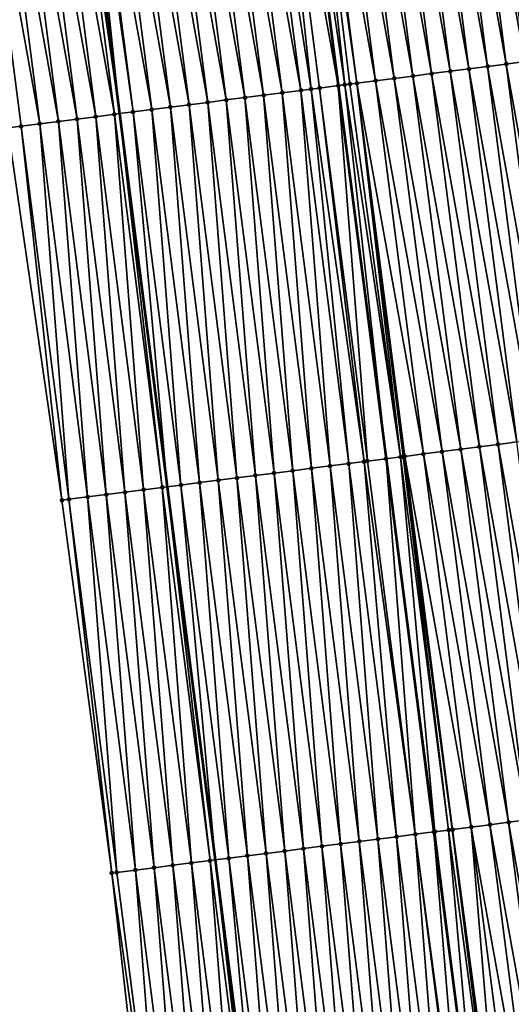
# Model space of a CAD drawing. Header units: feet. Extents: x 2010743 to 2022806, y 818705 to 837694.
# Tile 498 of 531: x 2011234 to 2011260, y 836275 to 836328. Entities that reach past the tile are written whole.
import ezdxf

# ---------------------------------------------------------------- set-up
doc = ezdxf.new("R2010")
doc.units = ezdxf.units.FT
doc.header["$MEASUREMENT"] = 0
for name, color, linetype, lineweight in [('EP_Travel Lane', 172, 'Continuous', 53), ('Road Shots', 141, 'Continuous', 100), ('STRIPING', 60, 'Continuous', 53)]:
    doc.layers.add(name, color=color, linetype=linetype, lineweight=lineweight)
doc.layers.add('I-77-MM17-21_NB-Surface-Border', color=7, linetype='Continuous')
doc.layers.add('I-77-MM17-21_NB-Surface-TIN', color=7, linetype='Continuous')

msp = doc.modelspace()

# ---------------------------------------------------------------- linework, layer by layer
at = {"layer": 'EP_Travel Lane'}
msp.add_polyline3d([(2011212.184, 836520.555, 339.378), (2011214.979, 836500.755, 339.002), (2011217.691, 836481.007, 338.655), (2011220.395, 836461.193, 338.331), (2011223.099, 836441.38, 337.984), (2011225.802, 836421.566, 337.647), (2011228.464, 836401.778, 337.288), (2011231.124, 836381.959, 336.935), (2011233.783, 836362.14, 336.568), (2011236.443, 836342.321, 336.208), (2011238.987, 836322.568, 335.839), (2011241.53, 836302.734, 335.476), (2011244.073, 836282.9, 335.111), (2011246.617, 836263.066, 334.746)], dxfattribs=at)
at = {"layer": 'I-77-MM17-21_NB-Surface-Border', "color": 3, "linetype": 'Continuous', "lineweight": -3}
msp.add_polyline3d([(2011240.838, 836262.328, 334.567), (2011238.577, 836282.198, 334.944), (2011235.928, 836302.019, 335.291), (2011233.063, 836321.812, 335.648), (2011230.073, 836341.47, 335.999), (2011227.569, 836361.31, 336.363), (2011225.9, 836381.261, 336.767), (2011223.24, 836401.08, 337.116), (2011220.58, 836420.856, 337.478), (2011216.884, 836440.535, 337.784), (2011214.267, 836460.36, 338.129), (2011211.789, 836480.204, 338.477), (2011209.3, 836499.957, 338.838), (2011206.916, 836519.815, 339.217)], dxfattribs=at)
at = {"layer": 'I-77-MM17-21_NB-Surface-TIN', "color": 128, "linetype": 'Continuous', "lineweight": -3}
for points in [[(2011259.548, 836325.204, 335.852), (2011256.989, 836345.078, 336.218), (2011255.998, 836344.944, 336.236)], [(2011260.54, 836325.331, 335.834), (2011257.98, 836345.211, 336.206), (2011256.989, 836345.078, 336.218)], [(2011259.548, 836325.204, 335.852), (2011260.54, 836325.331, 335.834), (2011256.989, 836345.078, 336.218)], [(2011261.531, 836325.459, 335.82), (2011258.971, 836345.344, 336.191), (2011257.98, 836345.211, 336.206)], [(2011260.54, 836325.331, 335.834), (2011261.531, 836325.459, 335.82), (2011257.98, 836345.211, 336.206)], [(2011258.971, 836345.344, 336.191), (2011262.523, 836325.586, 335.8), (2011259.961, 836345.477, 336.171)], [(2011261.531, 836325.459, 335.82), (2011262.523, 836325.586, 335.8), (2011258.971, 836345.344, 336.191)], [(2011255.58, 836324.694, 335.925), (2011253.024, 836344.544, 336.292), (2011252.033, 836344.411, 336.312)], [(2011256.572, 836324.821, 335.908), (2011254.016, 836344.678, 336.274), (2011253.024, 836344.544, 336.292)], [(2011255.58, 836324.694, 335.925), (2011256.572, 836324.821, 335.908), (2011253.024, 836344.544, 336.292)], [(2011257.564, 836324.949, 335.888), (2011255.007, 836344.811, 336.255), (2011254.016, 836344.678, 336.274)], [(2011256.572, 836324.821, 335.908), (2011257.564, 836324.949, 335.888), (2011254.016, 836344.678, 336.274)], [(2011258.556, 836325.077, 335.869), (2011255.998, 836344.944, 336.236), (2011255.007, 836344.811, 336.255)], [(2011257.564, 836324.949, 335.888), (2011258.556, 836325.077, 335.869), (2011255.007, 836344.811, 336.255)], [(2011258.556, 836325.077, 335.869), (2011259.548, 836325.204, 335.852), (2011255.998, 836344.944, 336.236)], [(2011250.965, 836324.101, 335.996), (2011248.801, 836343.976, 336.37), (2011248.069, 836343.878, 336.366)], [(2011251.613, 836324.184, 335.993), (2011248.859, 836343.984, 336.37), (2011248.801, 836343.976, 336.37)], [(2011250.965, 836324.101, 335.996), (2011251.241, 836324.136, 335.995), (2011248.801, 836343.976, 336.37)], [(2011251.241, 836324.136, 335.995), (2011251.613, 836324.184, 335.993), (2011248.801, 836343.976, 336.37)], [(2011251.613, 836324.184, 335.993), (2011249.06, 836344.011, 336.368), (2011248.859, 836343.984, 336.37)], [(2011252.605, 836324.312, 335.979), (2011250.051, 836344.144, 336.351), (2011249.06, 836344.011, 336.368)], [(2011251.613, 836324.184, 335.993), (2011252.605, 836324.312, 335.979), (2011249.06, 836344.011, 336.368)], [(2011253.597, 836324.439, 335.961), (2011251.042, 836344.278, 336.331), (2011250.051, 836344.144, 336.351)], [(2011252.605, 836324.312, 335.979), (2011253.597, 836324.439, 335.961), (2011250.051, 836344.144, 336.351)], [(2011254.588, 836324.567, 335.943), (2011252.033, 836344.411, 336.312), (2011251.042, 836344.278, 336.331)], [(2011253.597, 836324.439, 335.961), (2011254.588, 836324.567, 335.943), (2011251.042, 836344.278, 336.331)], [(2011254.588, 836324.567, 335.943), (2011255.58, 836324.694, 335.925), (2011252.033, 836344.411, 336.312)], [(2011247.645, 836323.676, 335.949), (2011245.096, 836343.48, 336.322), (2011244.104, 836343.347, 336.31)], [(2011248.637, 836323.803, 335.965), (2011246.087, 836343.613, 336.336), (2011245.096, 836343.48, 336.322)], [(2011247.645, 836323.676, 335.949), (2011248.637, 836323.803, 335.965), (2011245.096, 836343.48, 336.322)], [(2011249.171, 836323.871, 335.975), (2011247.078, 836343.745, 336.355), (2011246.087, 836343.613, 336.336)], [(2011248.637, 836323.803, 335.965), (2011249.171, 836323.871, 335.975), (2011246.087, 836343.613, 336.336)], [(2011247.078, 836343.745, 336.355), (2011250.621, 836324.057, 335.995), (2011248.069, 836343.878, 336.366)], [(2011249.629, 836323.93, 335.984), (2011250.621, 836324.057, 335.995), (2011247.078, 836343.745, 336.355)], [(2011249.171, 836323.871, 335.975), (2011249.629, 836323.93, 335.984), (2011247.078, 836343.745, 336.355)], [(2011250.965, 836324.101, 335.996), (2011248.069, 836343.878, 336.366), (2011250.621, 836324.057, 335.995)], [(2011243.678, 836323.168, 335.908), (2011241.131, 836342.949, 336.281), (2011240.14, 836342.816, 336.271)], [(2011244.67, 836323.295, 335.918), (2011242.122, 836343.081, 336.289), (2011241.131, 836342.949, 336.281)], [(2011243.678, 836323.168, 335.908), (2011244.67, 836323.295, 335.918), (2011241.131, 836342.949, 336.281)], [(2011245.662, 836323.422, 335.928), (2011243.113, 836343.214, 336.3), (2011242.122, 836343.081, 336.289)], [(2011244.67, 836323.295, 335.918), (2011245.662, 836323.422, 335.928), (2011242.122, 836343.081, 336.289)], [(2011246.653, 836323.549, 335.938), (2011244.104, 836343.347, 336.31), (2011243.113, 836343.214, 336.3)], [(2011245.662, 836323.422, 335.928), (2011246.653, 836323.549, 335.938), (2011243.113, 836343.214, 336.3)], [(2011246.653, 836323.549, 335.938), (2011247.645, 836323.676, 335.949), (2011244.104, 836343.347, 336.31)], [(2011236.917, 836342.384, 336.217), (2011236.443, 836342.321, 336.208), (2011238.987, 836322.568, 335.839)], [(2011239.71, 836322.661, 335.849), (2011237.166, 836342.418, 336.223), (2011236.917, 836342.384, 336.217)], [(2011239.71, 836322.661, 335.849), (2011236.917, 836342.384, 336.217), (2011238.987, 836322.568, 335.839)], [(2011240.702, 836322.788, 335.872), (2011238.158, 836342.55, 336.245), (2011237.166, 836342.418, 336.223)], [(2011239.71, 836322.661, 335.849), (2011240.702, 836322.788, 335.872), (2011237.166, 836342.418, 336.223)], [(2011241.694, 836322.915, 335.888), (2011239.149, 836342.683, 336.26), (2011238.158, 836342.55, 336.245)], [(2011240.702, 836322.788, 335.872), (2011241.694, 836322.915, 335.888), (2011238.158, 836342.55, 336.245)], [(2011242.686, 836323.041, 335.899), (2011240.14, 836342.816, 336.271), (2011239.149, 836342.683, 336.26)], [(2011241.694, 836322.915, 335.888), (2011242.686, 836323.041, 335.899), (2011239.149, 836342.683, 336.26)], [(2011242.686, 836323.041, 335.899), (2011243.678, 836323.168, 335.908), (2011240.14, 836342.816, 336.271)], [(2011235.742, 836322.154, 335.746), (2011233.202, 836341.887, 336.117), (2011232.211, 836341.755, 336.079)], [(2011236.734, 836322.281, 335.781), (2011234.193, 836342.02, 336.145), (2011233.202, 836341.887, 336.117)], [(2011235.742, 836322.154, 335.746), (2011236.734, 836322.281, 335.781), (2011233.202, 836341.887, 336.117)], [(2011237.726, 836322.407, 335.813), (2011235.184, 836342.152, 336.18), (2011234.193, 836342.02, 336.145)], [(2011236.734, 836322.281, 335.781), (2011237.726, 836322.407, 335.813), (2011234.193, 836342.02, 336.145)], [(2011238.718, 836322.534, 335.834), (2011236.175, 836342.285, 336.203), (2011235.184, 836342.152, 336.18)], [(2011237.726, 836322.407, 335.813), (2011238.718, 836322.534, 335.834), (2011235.184, 836342.152, 336.18)], [(2011236.175, 836342.285, 336.203), (2011238.987, 836322.568, 335.839), (2011236.443, 836342.321, 336.208)], [(2011238.718, 836322.534, 335.834), (2011238.987, 836322.568, 335.839), (2011236.175, 836342.285, 336.203)], [(2011234.75, 836322.028, 335.709), (2011232.211, 836341.755, 336.079), (2011231.219, 836341.623, 336.041)], [(2011233.758, 836321.901, 335.674), (2011231.219, 836341.623, 336.041), (2011233.063, 836321.812, 335.648)], [(2011233.758, 836321.901, 335.674), (2011234.75, 836322.028, 335.709), (2011231.219, 836341.623, 336.041)], [(2011234.75, 836322.028, 335.709), (2011235.742, 836322.154, 335.746), (2011232.211, 836341.755, 336.079)], [(2011262.09, 836305.37, 335.482), (2011259.548, 836325.204, 335.852), (2011258.556, 836325.077, 335.869)], [(2011263.082, 836305.497, 335.466), (2011260.54, 836325.331, 335.834), (2011259.548, 836325.204, 335.852)], [(2011262.09, 836305.37, 335.482), (2011263.082, 836305.497, 335.466), (2011259.548, 836325.204, 335.852)], [(2011258.123, 836304.86, 335.557), (2011255.58, 836324.694, 335.925), (2011254.588, 836324.567, 335.943)], [(2011259.115, 836304.987, 335.54), (2011256.572, 836324.821, 335.908), (2011255.58, 836324.694, 335.925)], [(2011258.123, 836304.86, 335.557), (2011259.115, 836304.987, 335.54), (2011255.58, 836324.694, 335.925)], [(2011260.107, 836305.115, 335.521), (2011257.564, 836324.949, 335.888), (2011256.572, 836324.821, 335.908)], [(2011259.115, 836304.987, 335.54), (2011260.107, 836305.115, 335.521), (2011256.572, 836324.821, 335.908)], [(2011261.099, 836305.242, 335.502), (2011258.556, 836325.077, 335.869), (2011257.564, 836324.949, 335.888)], [(2011260.107, 836305.115, 335.521), (2011261.099, 836305.242, 335.502), (2011257.564, 836324.949, 335.888)], [(2011261.099, 836305.242, 335.502), (2011262.09, 836305.37, 335.482), (2011258.556, 836325.077, 335.869)], [(2011250.965, 836324.101, 335.996), (2011250.621, 836324.057, 335.995), (2011253.164, 836304.223, 335.625)], [(2011253.935, 836304.322, 335.628), (2011251.241, 836324.136, 335.995), (2011250.965, 836324.101, 335.996)], [(2011253.935, 836304.322, 335.628), (2011250.965, 836324.101, 335.996), (2011253.164, 836304.223, 335.625)], [(2011253.935, 836304.322, 335.628), (2011251.613, 836324.184, 335.993), (2011251.241, 836324.136, 335.995)], [(2011255.148, 836304.477, 335.614), (2011252.605, 836324.312, 335.979), (2011251.613, 836324.184, 335.993)], [(2011253.935, 836304.322, 335.628), (2011254.068, 836304.339, 335.628), (2011251.613, 836324.184, 335.993)], [(2011254.068, 836304.339, 335.628), (2011254.156, 836304.35, 335.627), (2011251.613, 836324.184, 335.993)], [(2011254.156, 836304.35, 335.627), (2011255.148, 836304.477, 335.614), (2011251.613, 836324.184, 335.993)], [(2011256.139, 836304.605, 335.594), (2011253.597, 836324.439, 335.961), (2011252.605, 836324.312, 335.979)], [(2011255.148, 836304.477, 335.614), (2011256.139, 836304.605, 335.594), (2011252.605, 836324.312, 335.979)], [(2011257.131, 836304.732, 335.575), (2011254.588, 836324.567, 335.943), (2011253.597, 836324.439, 335.961)], [(2011256.139, 836304.605, 335.594), (2011257.131, 836304.732, 335.575), (2011253.597, 836324.439, 335.961)], [(2011257.131, 836304.732, 335.575), (2011258.123, 836304.86, 335.557), (2011254.588, 836324.567, 335.943)], [(2011248.204, 836303.588, 335.561), (2011246.653, 836323.549, 335.938), (2011245.662, 836323.422, 335.928)], [(2011249.196, 836303.715, 335.572), (2011247.645, 836323.676, 335.949), (2011246.653, 836323.549, 335.938)], [(2011248.204, 836303.588, 335.561), (2011249.196, 836303.715, 335.572), (2011246.653, 836323.549, 335.938)], [(2011250.188, 836303.842, 335.583), (2011248.637, 836323.803, 335.965), (2011247.645, 836323.676, 335.949)], [(2011249.196, 836303.715, 335.572), (2011250.188, 836303.842, 335.583), (2011247.645, 836323.676, 335.949)], [(2011251.18, 836303.969, 335.598), (2011249.171, 836323.871, 335.975), (2011248.637, 836323.803, 335.965)], [(2011250.188, 836303.842, 335.583), (2011251.18, 836303.969, 335.598), (2011248.637, 836323.803, 335.965)], [(2011251.989, 836304.072, 335.611), (2011249.629, 836323.93, 335.984), (2011249.171, 836323.871, 335.975)], [(2011251.18, 836303.969, 335.598), (2011251.989, 836304.072, 335.611), (2011249.171, 836323.871, 335.975)], [(2011252.172, 836304.096, 335.614), (2011250.621, 836324.057, 335.995), (2011249.629, 836323.93, 335.984)], [(2011251.989, 836304.072, 335.611), (2011252.172, 836304.096, 335.614), (2011249.629, 836323.93, 335.984)], [(2011252.172, 836304.096, 335.614), (2011253.164, 836304.223, 335.625), (2011250.621, 836324.057, 335.995)], [(2011244.237, 836303.08, 335.521), (2011242.686, 836323.041, 335.899), (2011241.694, 836322.915, 335.888)], [(2011245.229, 836303.207, 335.532), (2011243.678, 836323.168, 335.908), (2011242.686, 836323.041, 335.899)], [(2011244.237, 836303.08, 335.521), (2011245.229, 836303.207, 335.532), (2011242.686, 836323.041, 335.899)], [(2011246.22, 836303.334, 335.542), (2011244.67, 836323.295, 335.918), (2011243.678, 836323.168, 335.908)], [(2011245.229, 836303.207, 335.532), (2011246.22, 836303.334, 335.542), (2011243.678, 836323.168, 335.908)], [(2011247.212, 836303.461, 335.551), (2011245.662, 836323.422, 335.928), (2011244.67, 836323.295, 335.918)], [(2011246.22, 836303.334, 335.542), (2011247.212, 836303.461, 335.551), (2011244.67, 836323.295, 335.918)], [(2011247.212, 836303.461, 335.551), (2011248.204, 836303.588, 335.561), (2011245.662, 836323.422, 335.928)], [(2011240.269, 836302.573, 335.444), (2011238.718, 836322.534, 335.834), (2011237.726, 836322.407, 335.813)], [(2011241.261, 836302.7, 335.473), (2011238.987, 836322.568, 335.839), (2011238.718, 836322.534, 335.834)], [(2011240.269, 836302.573, 335.444), (2011241.261, 836302.7, 335.473), (2011238.718, 836322.534, 335.834)], [(2011239.71, 836322.661, 335.849), (2011238.987, 836322.568, 335.839), (2011241.53, 836302.734, 335.476)], [(2011241.261, 836302.7, 335.473), (2011241.53, 836302.734, 335.476), (2011238.987, 836322.568, 335.839)], [(2011242.253, 836302.827, 335.485), (2011240.702, 836322.788, 335.872), (2011239.71, 836322.661, 335.849)], [(2011242.253, 836302.827, 335.485), (2011239.71, 836322.661, 335.849), (2011241.53, 836302.734, 335.476)], [(2011243.245, 836302.953, 335.505), (2011241.694, 836322.915, 335.888), (2011240.702, 836322.788, 335.872)], [(2011242.253, 836302.827, 335.485), (2011243.245, 836302.953, 335.505), (2011240.702, 836322.788, 335.872)], [(2011243.245, 836302.953, 335.505), (2011244.237, 836303.08, 335.521), (2011241.694, 836322.915, 335.888)], [(2011236.301, 836302.067, 335.305), (2011234.75, 836322.028, 335.709), (2011233.758, 836321.901, 335.674)], [(2011237.293, 836302.193, 335.342), (2011235.742, 836322.154, 335.746), (2011234.75, 836322.028, 335.709)], [(2011236.301, 836302.067, 335.305), (2011237.293, 836302.193, 335.342), (2011234.75, 836322.028, 335.709)], [(2011238.285, 836302.32, 335.38), (2011236.734, 836322.281, 335.781), (2011235.742, 836322.154, 335.746)], [(2011237.293, 836302.193, 335.342), (2011238.285, 836302.32, 335.38), (2011235.742, 836322.154, 335.746)], [(2011239.277, 836302.446, 335.413), (2011237.726, 836322.407, 335.813), (2011236.734, 836322.281, 335.781)], [(2011238.285, 836302.32, 335.38), (2011239.277, 836302.446, 335.413), (2011236.734, 836322.281, 335.781)], [(2011239.277, 836302.446, 335.413), (2011240.269, 836302.573, 335.444), (2011237.726, 836322.407, 335.813)], [(2011235.928, 836302.019, 335.291), (2011233.758, 836321.901, 335.674), (2011233.063, 836321.812, 335.648)], [(2011236.301, 836302.067, 335.305), (2011233.758, 836321.901, 335.674), (2011235.928, 836302.019, 335.291)], [(2011259.674, 836284.898, 335.215), (2011257.131, 836304.732, 335.575), (2011256.139, 836304.605, 335.594)], [(2011260.666, 836285.025, 335.195), (2011258.123, 836304.86, 335.557), (2011257.131, 836304.732, 335.575)], [(2011259.674, 836284.898, 335.215), (2011260.666, 836285.025, 335.195), (2011257.131, 836304.732, 335.575)], [(2011261.658, 836285.153, 335.175), (2011259.115, 836304.987, 335.54), (2011258.123, 836304.86, 335.557)], [(2011260.666, 836285.025, 335.195), (2011261.658, 836285.153, 335.175), (2011258.123, 836304.86, 335.557)], [(2011262.649, 836285.28, 335.157), (2011260.107, 836305.115, 335.521), (2011259.115, 836304.987, 335.54)], [(2011261.658, 836285.153, 335.175), (2011262.649, 836285.28, 335.157), (2011259.115, 836304.987, 335.54)], [(2011254.715, 836284.261, 335.251), (2011253.164, 836304.223, 335.625), (2011252.172, 836304.096, 335.614)], [(2011255.755, 836284.395, 335.264), (2011253.935, 836304.322, 335.628), (2011253.164, 836304.223, 335.625)], [(2011255.755, 836284.395, 335.264), (2011253.164, 836304.223, 335.625), (2011255.707, 836284.388, 335.263)], [(2011254.715, 836284.261, 335.251), (2011255.707, 836284.388, 335.263), (2011253.164, 836304.223, 335.625)], [(2011256.485, 836284.488, 335.267), (2011254.068, 836304.339, 335.628), (2011253.935, 836304.322, 335.628)], [(2011255.755, 836284.395, 335.264), (2011256.485, 836284.488, 335.267), (2011253.935, 836304.322, 335.628)], [(2011256.674, 836284.512, 335.267), (2011254.156, 836304.35, 335.627), (2011254.068, 836304.339, 335.628)], [(2011256.485, 836284.488, 335.267), (2011256.674, 836284.512, 335.267), (2011254.068, 836304.339, 335.628)], [(2011257.69, 836284.643, 335.255), (2011255.148, 836304.477, 335.614), (2011254.156, 836304.35, 335.627)], [(2011256.674, 836284.512, 335.267), (2011256.698, 836284.515, 335.267), (2011254.156, 836304.35, 335.627)], [(2011256.698, 836284.515, 335.267), (2011257.69, 836284.643, 335.255), (2011254.156, 836304.35, 335.627)], [(2011258.682, 836284.77, 335.235), (2011256.139, 836304.605, 335.594), (2011255.148, 836304.477, 335.614)], [(2011257.69, 836284.643, 335.255), (2011258.682, 836284.77, 335.235), (2011255.148, 836304.477, 335.614)], [(2011258.682, 836284.77, 335.235), (2011259.674, 836284.898, 335.215), (2011256.139, 836304.605, 335.594)], [(2011250.747, 836283.754, 335.198), (2011249.196, 836303.715, 335.572), (2011248.204, 836303.588, 335.561)], [(2011251.739, 836283.881, 335.206), (2011250.188, 836303.842, 335.583), (2011249.196, 836303.715, 335.572)], [(2011250.747, 836283.754, 335.198), (2011251.739, 836283.881, 335.206), (2011249.196, 836303.715, 335.572)], [(2011252.731, 836284.008, 335.219), (2011251.18, 836303.969, 335.598), (2011250.188, 836303.842, 335.583)], [(2011251.739, 836283.881, 335.206), (2011252.731, 836284.008, 335.219), (2011250.188, 836303.842, 335.583)], [(2011253.723, 836284.135, 335.235), (2011251.989, 836304.072, 335.611), (2011251.18, 836303.969, 335.598)], [(2011252.731, 836284.008, 335.219), (2011253.723, 836284.135, 335.235), (2011251.18, 836303.969, 335.598)], [(2011254.715, 836284.261, 335.251), (2011252.172, 836304.096, 335.614), (2011251.989, 836304.072, 335.611)], [(2011253.723, 836284.135, 335.235), (2011254.715, 836284.261, 335.251), (2011251.989, 836304.072, 335.611)], [(2011246.779, 836283.246, 335.157), (2011245.229, 836303.207, 335.532), (2011244.237, 836303.08, 335.521)], [(2011247.771, 836283.373, 335.169), (2011246.22, 836303.334, 335.542), (2011245.229, 836303.207, 335.532)], [(2011246.779, 836283.246, 335.157), (2011247.771, 836283.373, 335.169), (2011245.229, 836303.207, 335.532)], [(2011248.763, 836283.5, 335.179), (2011247.212, 836303.461, 335.551), (2011246.22, 836303.334, 335.542)], [(2011247.771, 836283.373, 335.169), (2011248.763, 836283.5, 335.179), (2011246.22, 836303.334, 335.542)], [(2011249.755, 836283.627, 335.189), (2011248.204, 836303.588, 335.561), (2011247.212, 836303.461, 335.551)], [(2011248.763, 836283.5, 335.179), (2011249.755, 836283.627, 335.189), (2011247.212, 836303.461, 335.551)], [(2011249.755, 836283.627, 335.189), (2011250.747, 836283.754, 335.198), (2011248.204, 836303.588, 335.561)], [(2011242.812, 836282.739, 335.077), (2011241.261, 836302.7, 335.473), (2011240.269, 836302.573, 335.444)], [(2011243.804, 836282.865, 335.106), (2011241.53, 836302.734, 335.476), (2011241.261, 836302.7, 335.473)], [(2011242.812, 836282.739, 335.077), (2011243.804, 836282.865, 335.106), (2011241.261, 836302.7, 335.473)], [(2011242.253, 836302.827, 335.485), (2011241.53, 836302.734, 335.476), (2011244.073, 836282.9, 335.111)], [(2011243.804, 836282.865, 335.106), (2011244.073, 836282.9, 335.111), (2011241.53, 836302.734, 335.476)], [(2011244.795, 836282.992, 335.125), (2011243.245, 836302.953, 335.505), (2011242.253, 836302.827, 335.485)], [(2011244.795, 836282.992, 335.125), (2011242.253, 836302.827, 335.485), (2011244.073, 836282.9, 335.111)], [(2011245.787, 836283.119, 335.143), (2011244.237, 836303.08, 335.521), (2011243.245, 836302.953, 335.505)], [(2011244.795, 836282.992, 335.125), (2011245.787, 836283.119, 335.143), (2011243.245, 836302.953, 335.505)], [(2011245.787, 836283.119, 335.143), (2011246.779, 836283.246, 335.157), (2011244.237, 836303.08, 335.521)], [(2011238.844, 836282.232, 334.953), (2011237.293, 836302.193, 335.342), (2011236.301, 836302.067, 335.305)], [(2011239.836, 836282.359, 334.986), (2011238.285, 836302.32, 335.38), (2011237.293, 836302.193, 335.342)], [(2011238.844, 836282.232, 334.953), (2011239.836, 836282.359, 334.986), (2011237.293, 836302.193, 335.342)], [(2011240.828, 836282.485, 335.019), (2011239.277, 836302.446, 335.413), (2011238.285, 836302.32, 335.38)], [(2011239.836, 836282.359, 334.986), (2011240.828, 836282.485, 335.019), (2011238.285, 836302.32, 335.38)], [(2011241.82, 836282.612, 335.045), (2011240.269, 836302.573, 335.444), (2011239.277, 836302.446, 335.413)], [(2011240.828, 836282.485, 335.019), (2011241.82, 836282.612, 335.045), (2011239.277, 836302.446, 335.413)], [(2011241.82, 836282.612, 335.045), (2011242.812, 836282.739, 335.077), (2011240.269, 836302.573, 335.444)], [(2011238.577, 836282.198, 334.944), (2011236.301, 836302.067, 335.305), (2011235.928, 836302.019, 335.291)], [(2011238.844, 836282.232, 334.953), (2011236.301, 836302.067, 335.305), (2011238.577, 836282.198, 334.944)], [(2011262.217, 836265.063, 334.848), (2011259.674, 836284.898, 335.215), (2011258.682, 836284.77, 335.235)], [(2011263.208, 836265.191, 334.829), (2011260.666, 836285.025, 335.195), (2011259.674, 836284.898, 335.215)], [(2011263.208, 836265.191, 334.829), (2011259.674, 836284.898, 335.215), (2011262.217, 836265.063, 334.848)], [(2011257.349, 836264.439, 334.89), (2011255.707, 836284.388, 335.263), (2011254.715, 836284.261, 335.251)], [(2011255.755, 836284.395, 335.264), (2011255.707, 836284.388, 335.263), (2011258.249, 836264.554, 334.897)], [(2011257.349, 836264.439, 334.89), (2011258.249, 836264.554, 334.897), (2011255.707, 836284.388, 335.263)], [(2011255.755, 836284.395, 335.264), (2011258.249, 836264.554, 334.897), (2011256.485, 836284.488, 335.267)], [(2011259.157, 836264.67, 334.9), (2011256.674, 836284.512, 335.267), (2011256.485, 836284.488, 335.267)], [(2011259.157, 836264.67, 334.9), (2011256.485, 836284.488, 335.267), (2011258.249, 836264.554, 334.897)], [(2011259.241, 836264.681, 334.9), (2011256.698, 836284.515, 335.267), (2011256.674, 836284.512, 335.267)], [(2011259.157, 836264.67, 334.9), (2011259.241, 836264.681, 334.9), (2011256.674, 836284.512, 335.267)], [(2011259.34, 836264.694, 334.9), (2011257.69, 836284.643, 335.255), (2011256.698, 836284.515, 335.267)], [(2011259.241, 836264.681, 334.9), (2011259.34, 836264.694, 334.9), (2011256.698, 836284.515, 335.267)], [(2011261.225, 836264.936, 334.869), (2011258.682, 836284.77, 335.235), (2011257.69, 836284.643, 335.255)], [(2011259.34, 836264.694, 334.9), (2011260.233, 836264.808, 334.889), (2011257.69, 836284.643, 335.255)], [(2011260.233, 836264.808, 334.889), (2011261.225, 836264.936, 334.869), (2011257.69, 836284.643, 335.255)], [(2011261.225, 836264.936, 334.869), (2011262.217, 836265.063, 334.848), (2011258.682, 836284.77, 335.235)], [(2011253.29, 836263.919, 334.838), (2011251.739, 836283.881, 335.206), (2011250.747, 836283.754, 335.198)], [(2011254.282, 836264.046, 334.847), (2011252.731, 836284.008, 335.219), (2011251.739, 836283.881, 335.206)], [(2011253.29, 836263.919, 334.838), (2011254.282, 836264.046, 334.847), (2011251.739, 836283.881, 335.206)], [(2011255.273, 836264.173, 334.858), (2011253.723, 836284.135, 335.235), (2011252.731, 836284.008, 335.219)], [(2011254.282, 836264.046, 334.847), (2011255.273, 836264.173, 334.858), (2011252.731, 836284.008, 335.219)], [(2011256.265, 836264.3, 334.873), (2011254.715, 836284.261, 335.251), (2011253.723, 836284.135, 335.235)], [(2011255.273, 836264.173, 334.858), (2011256.265, 836264.3, 334.873), (2011253.723, 836284.135, 335.235)], [(2011257.257, 836264.427, 334.888), (2011254.715, 836284.261, 335.251), (2011256.265, 836264.3, 334.873)], [(2011257.257, 836264.427, 334.888), (2011257.349, 836264.439, 334.89), (2011254.715, 836284.261, 335.251)], [(2011248.33, 836263.284, 334.785), (2011246.779, 836283.246, 335.157), (2011245.787, 836283.119, 335.143)], [(2011249.322, 836263.411, 334.803), (2011247.771, 836283.373, 335.169), (2011246.779, 836283.246, 335.157)], [(2011248.33, 836263.284, 334.785), (2011249.322, 836263.411, 334.803), (2011246.779, 836283.246, 335.157)], [(2011250.314, 836263.538, 334.814), (2011248.763, 836283.5, 335.179), (2011247.771, 836283.373, 335.169)], [(2011249.322, 836263.411, 334.803), (2011250.314, 836263.538, 334.814), (2011247.771, 836283.373, 335.169)], [(2011251.306, 836263.665, 334.823), (2011249.755, 836283.627, 335.189), (2011248.763, 836283.5, 335.179)], [(2011250.314, 836263.538, 334.814), (2011251.306, 836263.665, 334.823), (2011248.763, 836283.5, 335.179)], [(2011252.298, 836263.792, 334.831), (2011250.747, 836283.754, 335.198), (2011249.755, 836283.627, 335.189)], [(2011251.306, 836263.665, 334.823), (2011252.298, 836263.792, 334.831), (2011249.755, 836283.627, 335.189)], [(2011252.298, 836263.792, 334.831), (2011253.29, 836263.919, 334.838), (2011250.747, 836283.754, 335.198)], [(2011244.362, 836262.778, 334.687), (2011242.812, 836282.739, 335.077), (2011241.82, 836282.612, 335.045)], [(2011245.354, 836262.904, 334.716), (2011243.804, 836282.865, 335.106), (2011242.812, 836282.739, 335.077)], [(2011244.362, 836262.778, 334.687), (2011245.354, 836262.904, 334.716), (2011242.812, 836282.739, 335.077)], [(2011246.346, 836263.031, 334.741), (2011244.073, 836282.9, 335.111), (2011243.804, 836282.865, 335.106)], [(2011245.354, 836262.904, 334.716), (2011246.346, 836263.031, 334.741), (2011243.804, 836282.865, 335.106)], [(2011244.795, 836282.992, 335.125), (2011244.073, 836282.9, 335.111), (2011246.617, 836263.066, 334.746)], [(2011246.346, 836263.031, 334.741), (2011246.617, 836263.066, 334.746), (2011244.073, 836282.9, 335.111)], [(2011247.338, 836263.158, 334.757), (2011245.787, 836283.119, 335.143), (2011244.795, 836282.992, 335.125)], [(2011247.338, 836263.158, 334.757), (2011244.795, 836282.992, 335.125), (2011246.617, 836263.066, 334.746)], [(2011247.338, 836263.158, 334.757), (2011248.33, 836263.284, 334.785), (2011245.787, 836283.119, 335.143)], [(2011241.386, 836262.398, 334.585), (2011238.844, 836282.232, 334.953), (2011238.577, 836282.198, 334.944)], [(2011240.838, 836262.328, 334.567), (2011241.386, 836262.398, 334.585), (2011238.577, 836282.198, 334.944)], [(2011241.386, 836262.398, 334.585), (2011239.836, 836282.359, 334.986), (2011238.844, 836282.232, 334.953)], [(2011242.378, 836262.525, 334.616), (2011240.828, 836282.485, 335.019), (2011239.836, 836282.359, 334.986)], [(2011241.386, 836262.398, 334.585), (2011242.378, 836262.525, 334.616), (2011239.836, 836282.359, 334.986)], [(2011243.37, 836262.651, 334.653), (2011241.82, 836282.612, 335.045), (2011240.828, 836282.485, 335.019)], [(2011242.378, 836262.525, 334.616), (2011243.37, 836262.651, 334.653), (2011240.828, 836282.485, 335.019)], [(2011243.37, 836262.651, 334.653), (2011244.362, 836262.778, 334.687), (2011241.82, 836282.612, 335.045)]]:
    msp.add_3dface(points, dxfattribs=at)
at = {"layer": 'Road Shots', "lineweight": 100}
for p in [(2011259.548, 836325.204, 335.852), (2011255.58, 836324.694, 335.925), (2011256.572, 836324.821, 335.908), (2011257.564, 836324.949, 335.888), (2011258.556, 836325.077, 335.869), (2011250.965, 836324.101, 335.996), (2011251.241, 836324.136, 335.995), (2011251.613, 836324.184, 335.993), (2011252.605, 836324.312, 335.979), (2011253.597, 836324.439, 335.961), (2011254.588, 836324.567, 335.943), (2011246.653, 836323.549, 335.938), (2011247.645, 836323.676, 335.949), (2011248.637, 836323.803, 335.965), (2011249.171, 836323.871, 335.975), (2011249.629, 836323.93, 335.984), (2011250.621, 836324.057, 335.995), (2011242.686, 836323.041, 335.899), (2011243.678, 836323.168, 335.908), (2011244.67, 836323.295, 335.918), (2011245.662, 836323.422, 335.928), (2011238.718, 836322.534, 335.834), (2011239.71, 836322.661, 335.849), (2011240.702, 836322.788, 335.872), (2011241.694, 836322.915, 335.888), (2011234.75, 836322.028, 335.709), (2011235.742, 836322.154, 335.746), (2011236.734, 836322.281, 335.781), (2011237.726, 836322.407, 335.813), (2011233.758, 836321.901, 335.674), (2011257.131, 836304.732, 335.575), (2011258.123, 836304.86, 335.557), (2011259.115, 836304.987, 335.54), (2011253.164, 836304.223, 335.625), (2011253.935, 836304.322, 335.628), (2011254.068, 836304.339, 335.628), (2011254.156, 836304.35, 335.627), (2011255.148, 836304.477, 335.614), (2011256.139, 836304.605, 335.594), (2011249.196, 836303.715, 335.572), (2011250.188, 836303.842, 335.583), (2011251.18, 836303.969, 335.598), (2011251.989, 836304.072, 335.611), (2011252.172, 836304.096, 335.614), (2011245.229, 836303.207, 335.532), (2011246.22, 836303.334, 335.542), (2011247.212, 836303.461, 335.551), (2011248.204, 836303.588, 335.561), (2011241.261, 836302.7, 335.473), (2011242.253, 836302.827, 335.485), (2011243.245, 836302.953, 335.505), (2011244.237, 836303.08, 335.521), (2011237.293, 836302.193, 335.342), (2011238.285, 836302.32, 335.38), (2011239.277, 836302.446, 335.413), (2011240.269, 836302.573, 335.444), (2011235.928, 836302.019, 335.291), (2011236.301, 836302.067, 335.305), (2011259.674, 836284.898, 335.215), (2011255.706, 836284.388, 335.263), (2011255.755, 836284.395, 335.264), (2011256.485, 836284.488, 335.267), (2011256.674, 836284.512, 335.267), (2011256.698, 836284.515, 335.267), (2011257.69, 836284.643, 335.255), (2011258.682, 836284.77, 335.235), (2011251.739, 836283.881, 335.206), (2011252.731, 836284.008, 335.219), (2011253.723, 836284.135, 335.235), (2011254.715, 836284.261, 335.251), (2011246.779, 836283.246, 335.157), (2011247.771, 836283.373, 335.169), (2011248.763, 836283.5, 335.179), (2011249.755, 836283.627, 335.189), (2011250.747, 836283.754, 335.198), (2011242.812, 836282.739, 335.077), (2011243.804, 836282.865, 335.106), (2011244.795, 836282.992, 335.125), (2011245.787, 836283.119, 335.143), (2011238.577, 836282.198, 334.944), (2011238.844, 836282.232, 334.953), (2011239.836, 836282.359, 334.986), (2011240.828, 836282.485, 335.019), (2011241.82, 836282.612, 335.045)]:
    msp.add_point(p, dxfattribs=at)
at = {"layer": 'STRIPING'}
msp.add_polyline3d([(2011223.799, 836522.193, 339.495), (2011226.594, 836502.392, 339.128), (2011229.314, 836482.591, 338.787), (2011232.018, 836462.777, 338.465), (2011234.721, 836442.963, 338.13), (2011237.425, 836423.15, 337.785), (2011240.09, 836403.336, 337.421), (2011242.75, 836383.517, 337.066), (2011245.41, 836363.697, 336.721), (2011248.069, 836343.878, 336.366), (2011250.621, 836324.057, 335.995), (2011253.164, 836304.223, 335.625), (2011255.707, 836284.388, 335.263), (2011258.249, 836264.554, 334.897)], dxfattribs=at)

doc.saveas('drawing.dxf')
